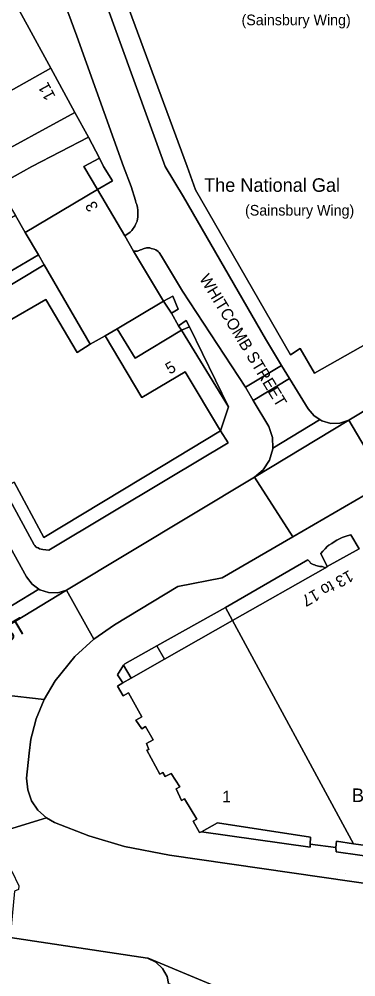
# Model space of a CAD drawing. Extents: x 529240 to 530363, y 179600 to 180767.
# Drawn here: x 529848.9 to 529892.4, y 180395.2 to 180519 of the extents above; entities that cross this region are included whole.
import ezdxf

# ---------------------------------------------------------------- set-up
doc = ezdxf.new("R2010")
doc.units = 0
for name, color, linetype in [('Building', 7, 'Continuous'), ('General surface', 7, 'Continuous'), ('Road Or Track', 7, 'Continuous'), ('Roadside', 7, 'Continuous'), ('Structure', 7, 'Continuous'), ('Unclassified', 7, 'Continuous')]:
    doc.layers.add(name, color=color, linetype=linetype)

msp = doc.modelspace()

# ---------------------------------------------------------------- linework, layer by layer
at = {"layer": 'Building'}
for points in [[(529896.8, 180545.85), (529861.05, 180532.75), (529862.85, 180528.4), (529861.8, 180527.95), (529860.1, 180528.5), (529870.6, 180500), (529871.7, 180496.95), (529883.95, 180475.65), (529885.2, 180476.45), (529887.05, 180473.25), (529895, 180477.75)], [(529860.1, 180528.5), (529870.6, 180500), (529871.7, 180496.95), (529883.95, 180475.65), (529885.2, 180476.45), (529887.05, 180473.25), (529895, 180477.75)], [(529848.7, 180520.6), (529853, 180512.7)], [(529841.25, 180506.1), (529853, 180512.7)], [(529853, 180512.7), (529856.1, 180506.95)], [(529844.4, 180500.6), (529856.1, 180506.95)], [(529856.1, 180506.95), (529857.85, 180503.8)], [(529857.85, 180503.8), (529850.55, 180500), (529846.2, 180497.55)], [(529857.85, 180503.8), (529859.3, 180501.05)], [(529859.05, 180497), (529857.25, 180500), (529859.3, 180501.05)], [(529859.3, 180501.05), (529859.8, 180500), (529860.95, 180498.15), (529859.05, 180497)], [(529859.05, 180497), (529849.7, 180491.45)], [(529862.55, 180491), (529859.05, 180497)], [(529849.7, 180491.45), (529848.45, 180493.65)], [(529844.7, 180491.5), (529847.75, 180486.4), (529851.4, 180488.55)], [(529851.4, 180488.55), (529849.7, 180491.45)], [(529863.7, 180489.05), (529862.55, 180491)], [(529845.15, 180483.1), (529852.15, 180487.25), (529851.4, 180488.55), (529847.75, 180486.4)], [(529852.15, 180487.25), (529851.4, 180488.55)], [(529867.55, 180482.55), (529863.7, 180489.05)], [(529858.1, 180477), (529856.4, 180475.95), (529852.35, 180482.8), (529847.15, 180479.75), (529845.15, 180483.1), (529852.15, 180487.25)], [(529858.1, 180477), (529852.15, 180487.25)], [(529848.25, 180459.15), (529852.1, 180452), (529867.28, 180461.19), (529874.9, 180465.8), (529870.35, 180473.45), (529864.75, 180470.1), (529860, 180478.1), (529858.1, 180477), (529856.4, 180475.95), (529852.35, 180482.8), (529847.15, 180479.75)], [(529867.55, 180482.55), (529861.55, 180479)], [(529868.6, 180481), (529867.55, 180482.55)], [(529869.5, 180479.4), (529868.6, 180481)], [(529869.9, 180478.8), (529869.5, 180479.4)], [(529861.55, 180479), (529860, 180478.1)], [(529869.9, 180478.8), (529863.9, 180475.2), (529861.55, 180479)], [(529875.95, 180468.9), (529869.9, 180478.8)], [(529860, 180478.1), (529858.1, 180477)], [(529874.9, 180465.8), (529870.35, 180473.45), (529864.75, 180470.1), (529860, 180478.1)], [(529874.9, 180465.8), (529875.95, 180468.9)], [(529847.35, 180458.7), (529848.25, 180459.15), (529852.1, 180452), (529867.28, 180461.19), (529874.9, 180465.8)], [(529892.85, 180450.55), (529888.7, 180448.25), (529888.47, 180448.08), (529876.45, 180441.25), (529892.1, 180412.4), (529898.2, 180411.55)], [(529892.85, 180450.55), (529888.7, 180448.25)], [(529888.47, 180448.08), (529876.45, 180441.25)], [(529888.7, 180448.25), (529888.47, 180448.08)], [(529876.45, 180441.25), (529867.7, 180436.25)], [(529892.1, 180412.4), (529876.45, 180441.25)], [(529867.7, 180436.25), (529863.4, 180433.8)], [(529863.4, 180433.8), (529862.3, 180433.2)], [(529862.3, 180433.2), (529861.6, 180432.8), (529862.35, 180431.55), (529863.05, 180431.9), (529864.75, 180428.8), (529864, 180428.4), (529864.75, 180427.25), (529865.25, 180427.55), (529866.2, 180425.85), (529865.35, 180425.35), (529865.65, 180424.6), (529865.4, 180424.5), (529867.1, 180421.4), (529867.45, 180421.6), (529867.75, 180421.1), (529868.55, 180421.5), (529869.65, 180419.75), (529869.2, 180419.5), (529869.9, 180418), (529870.25, 180418.2), (529871.85, 180415.6), (529871.4, 180415.3), (529872.2, 180413.85)], [(529872.45, 180413.95), (529874.55, 180415.1), (529886.55, 180413.25), (529886.5, 180412.35)], [(529872.2, 180413.85), (529872.45, 180413.95)], [(529889.8, 180411.9), (529889.9, 180412.75), (529892.1, 180412.4)], [(529892.1, 180412.4), (529898.2, 180411.55), (529898.4, 180413), (529901.1, 180412.55), (529901, 180411.05), (529902.7, 180410.8), (529902.8, 180412.3), (529904.3, 180412.05)], [(529886.5, 180412.35), (529889.8, 180411.9)]]:
    msp.add_lwpolyline(points, dxfattribs=at)
for points in [[(529841.25, 180506.1), (529853, 180512.7), (529848.7, 180520.6), (529842.85, 180517.2), (529836.9, 180513.75)], [(529844.4, 180500.6), (529856.1, 180506.95), (529853, 180512.7), (529841.25, 180506.1)], [(529844.75, 180500), (529846.2, 180497.55), (529850.55, 180500), (529857.85, 180503.8), (529856.1, 180506.95), (529844.4, 180500.6)], [(529859.3, 180501.05), (529857.85, 180503.8), (529850.55, 180500), (529846.2, 180497.55), (529847.1, 180495.9), (529848.45, 180493.65), (529849.7, 180491.45), (529859.05, 180497), (529857.25, 180500)], [(529859.3, 180501.05), (529857.25, 180500), (529859.05, 180497), (529860.95, 180498.15), (529859.8, 180500)], [(529849.7, 180491.45), (529851.4, 180488.55), (529852.15, 180487.25), (529858.1, 180477), (529860, 180478.1), (529861.55, 180479), (529867.55, 180482.55), (529863.7, 180489.05), (529862.55, 180491), (529859.05, 180497)], [(529869.9, 180478.8), (529869.5, 180479.4), (529868.6, 180481), (529867.55, 180482.55), (529861.55, 180479), (529863.9, 180475.2)], [(529869.9, 180478.8), (529863.9, 180475.2), (529861.55, 180479), (529860, 180478.1), (529864.75, 180470.1), (529870.35, 180473.45), (529874.9, 180465.8), (529875.95, 180468.9)], [(529872.2, 180413.85), (529872.45, 180413.95), (529874.55, 180415.1), (529886.55, 180413.25), (529886.5, 180412.35), (529889.8, 180411.9), (529889.9, 180412.75), (529892.1, 180412.4), (529876.45, 180441.25), (529867.7, 180436.25), (529863.4, 180433.8), (529862.3, 180433.2), (529861.6, 180432.8), (529862.35, 180431.55), (529863.05, 180431.9), (529864.75, 180428.8), (529864, 180428.4), (529864.75, 180427.25), (529865.25, 180427.55), (529866.2, 180425.85), (529865.35, 180425.35), (529865.65, 180424.6), (529865.4, 180424.5), (529867.1, 180421.4), (529867.45, 180421.6), (529867.75, 180421.1), (529868.55, 180421.5), (529869.65, 180419.75), (529869.2, 180419.5), (529869.9, 180418), (529870.25, 180418.2), (529871.85, 180415.6), (529871.4, 180415.3)], [(529867.7, 180436.25), (529866.7, 180438), (529862.55, 180435.65), (529862.4, 180435.5), (529863.4, 180433.8)]]:
    msp.add_lwpolyline(points, close=True, dxfattribs=at)
at = {"layer": 'General surface'}
for points in [[(529844.7, 180491.5), (529847.75, 180486.4), (529851.4, 180488.55), (529849.7, 180491.45), (529848.45, 180493.65)], [(529858.1, 180477), (529852.15, 180487.25), (529845.15, 180483.1), (529847.15, 180479.75), (529852.35, 180482.8), (529856.4, 180475.95)], [(529867.55, 180482.55), (529868.6, 180481), (529869.45, 180481.55), (529868.75, 180483.2)], [(529869.9, 180478.8), (529870.9, 180479.25), (529870.5, 180480.05), (529869.5, 180479.4)], [(529875.95, 180468.9), (529870.9, 180479.25), (529869.9, 180478.8)], [(529846.9, 180458.4), (529850.85, 180451.05), (529850.95, 180450.95), (529851.05, 180450.8), (529851.2, 180450.7), (529851.35, 180450.65), (529851.55, 180450.55), (529851.95, 180450.45), (529852.75, 180450.35), (529868.19, 180459.62), (529875.9, 180464.25), (529874.9, 180465.8), (529867.28, 180461.19), (529852.1, 180452), (529848.25, 180459.15), (529847.35, 180458.7)], [(529888.7, 180448.25), (529892.85, 180450.55), (529891.75, 180452.35), (529891.3, 180452.2), (529890.9, 180452.1), (529890.65, 180452), (529890.3, 180451.85), (529889.95, 180451.65), (529889.75, 180451.55), (529889.3, 180451.25), (529888.9, 180451), (529888.7, 180450.85), (529888.45, 180450.55), (529888.15, 180450.25), (529887.9, 180449.95)], [(529888.47, 180448.08), (529888.05, 180448.25), (529887.75, 180448.25), (529887.4, 180448.35), (529887.25, 180448.4), (529887.05, 180448.45), (529886.9, 180448.5), (529886.7, 180448.6), (529886.55, 180448.7), (529886.45, 180448.85), (529886.2, 180449.1), (529875.55, 180442.95), (529876.45, 180441.25)], [(529867.7, 180436.25), (529876.45, 180441.25), (529875.55, 180442.95), (529866.7, 180438)], [(529863.4, 180433.8), (529862.4, 180435.5), (529861.6, 180434.25), (529862.3, 180433.2)], [(529886.5, 180412.35), (529886.55, 180413.25), (529874.55, 180415.1), (529872.45, 180413.95), (529886.5, 180411.95)], [(529903.95, 180409.4), (529904.3, 180412.05), (529902.8, 180412.3), (529902.7, 180410.8), (529901, 180411.05), (529901.1, 180412.55), (529898.4, 180413), (529898.2, 180411.55), (529892.1, 180412.4), (529889.9, 180412.75), (529889.8, 180411.9), (529889.85, 180411.35), (529892.9, 180410.93)]]:
    msp.add_lwpolyline(points, close=True, dxfattribs=at)
at = {"layer": 'Road Or Track'}
for points in [[(529882.81, 180474.27), (529880.73, 180477.69), (529870.14, 180496.05), (529867.75, 180500), (529859.85, 180521.9), (529856.85, 180530.3), (529856.15, 180532.35), (529856.15, 180533.35)], [(529851.27, 180530.29), (529851.7, 180529.3), (529852.95, 180526.25), (529854.05, 180523.2), (529855.2, 180520), (529856.35, 180516.85), (529862.4, 180500), (529863.4, 180497.4), (529863.95, 180495.6), (529864, 180495.35), (529864.1, 180495.05), (529864.2, 180494.7), (529864.25, 180494.35), (529864.25, 180493.45), (529864.2, 180493.2), (529864.15, 180492.9), (529863.95, 180492.5), (529863.85, 180492.25), (529863.55, 180491.85), (529863.45, 180491.7), (529863.25, 180491.5), (529862.55, 180491)], [(529855.2, 180520), (529856.35, 180516.85), (529862.4, 180500), (529863.4, 180497.4), (529863.95, 180495.6), (529864, 180495.35), (529864.1, 180495.05), (529864.2, 180494.7), (529864.25, 180494.35), (529864.25, 180493.45), (529864.2, 180493.2), (529864.15, 180492.9), (529863.95, 180492.5), (529863.85, 180492.25), (529863.55, 180491.85), (529863.45, 180491.7), (529863.25, 180491.5), (529862.55, 180491), (529863.7, 180489.05), (529864.2, 180489.05), (529864.6, 180489.2), (529864.75, 180489.25), (529864.95, 180489.35), (529865.35, 180489.45), (529865.8, 180489.45), (529865.95, 180489.4), (529866.35, 180489.3), (529866.55, 180489.2), (529866.85, 180489), (529867, 180488.85), (529867.3, 180488.4), (529870, 180483.88), (529878.13, 180471.44), (529882.79, 180474.26), (529882.81, 180474.27), (529880.73, 180477.69), (529870.14, 180496.05), (529867.75, 180500), (529859.85, 180521.9)], [(529878.13, 180471.44), (529870, 180483.88), (529867.3, 180488.4), (529867, 180488.85), (529866.85, 180489), (529866.55, 180489.2), (529866.35, 180489.3), (529865.95, 180489.4), (529865.8, 180489.45), (529865.35, 180489.45), (529864.95, 180489.35), (529864.75, 180489.25), (529864.6, 180489.2), (529864.2, 180489.05), (529863.7, 180489.05)], [(529967.94, 180400.68), (529966.5, 180402.2), (529965.4, 180403.98), (529964.22, 180406.72), (529963.83, 180407.62), (529962.41, 180411.89), (529951.02, 180451.97), (529946.55, 180467.85), (529945.63, 180470.39), (529944.35, 180472.76), (529942.73, 180474.92), (529940.82, 180476.82), (529938.65, 180478.43), (529936.27, 180479.7), (529933.73, 180480.61), (529931.09, 180481.15), (529927.62, 180481.26), (529922.85, 180480.77), (529918.13, 180479.89), (529913.5, 180478.62), (529908.99, 180476.97), (529904.64, 180474.96), (529901.15, 180473.01), (529891.48, 180467.19)], [(529878.13, 180471.44), (529882.79, 180474.26), (529882.81, 180474.27)], [(529882.81, 180474.27), (529883.85, 180472.56)], [(529879.16, 180469.72), (529883.83, 180472.55), (529883.85, 180472.56)], [(529883.85, 180472.56), (529886.23, 180468.65), (529887, 180467.73), (529887.74, 180467.25)], [(529901.15, 180473.01), (529891.48, 180467.19), (529896.28, 180459.09)], [(529878.13, 180471.44), (529879.16, 180469.72)], [(529879.16, 180469.72), (529881.16, 180466.37), (529881.64, 180464.95), (529881.67, 180463.58)], [(529879.29, 180459.81), (529891.48, 180467.19)], [(529881.67, 180463.58), (529887.71, 180467.23), (529887.74, 180467.25)], [(529891.48, 180467.19), (529890.35, 180466.8), (529889.16, 180466.76), (529888, 180467.09), (529887.74, 180467.25)], [(529881.67, 180463.58), (529881.67, 180463.46), (529881.26, 180462.02), (529880.44, 180460.77), (529879.29, 180459.81)], [(529879.29, 180459.81), (529855.04, 180445.19)], [(529896.28, 180459.09), (529884.27, 180452.1)], [(529884.27, 180452.1), (529875.14, 180446.78), (529869.42, 180445.67), (529861.24, 180440.73), (529858.54, 180438.84)], [(529851.45, 180445.33), (529851.1, 180445.58), (529850.59, 180445.95), (529849.86, 180446.9), (529847.74, 180450.75)], [(529841.82, 180437.17), (529855.04, 180445.19)], [(529844.57, 180441.18), (529844.61, 180441.2), (529851.45, 180445.33)], [(529855.04, 180445.19), (529853.89, 180444.86), (529852.7, 180444.88), (529851.56, 180445.25), (529851.45, 180445.33)], [(529858.54, 180438.84), (529856.1, 180436.61), (529853.55, 180433.47), (529852.12, 180431.04)], [(529852.12, 180431.04), (529851.09, 180428.55), (529850.57, 180426.58), (529850.4, 180425.94), (529850.21, 180424.11), (529849.88, 180420.87), (529850.01, 180419.38), (529850.51, 180417.97), (529851.34, 180416.73), (529852.45, 180415.73)], [(529852.45, 180415.73), (529853.46, 180415.16), (529857.93, 180413.41), (529862.53, 180412.05), (529868.32, 180410.91), (529915.75, 180404.08), (529936.88, 180401.04)], [(529847.75, 180400.26), (529865.5, 180397.61)], [(529878.05, 180392.38), (529865.59, 180397.6), (529865.5, 180397.61)], [(529865.5, 180397.61), (529866.57, 180397.08), (529867.44, 180396.25), (529868.02, 180395.21), (529868.21, 180394.33)]]:
    msp.add_lwpolyline(points, dxfattribs=at)
for points in [[(529879.16, 180469.72), (529883.83, 180472.55), (529883.85, 180472.56), (529882.81, 180474.27), (529882.79, 180474.26), (529878.13, 180471.44)], [(529883.85, 180472.56), (529883.83, 180472.55), (529879.16, 180469.72), (529881.16, 180466.37), (529881.64, 180464.95), (529881.67, 180463.58), (529887.71, 180467.23), (529887.74, 180467.25), (529887, 180467.73), (529886.23, 180468.65)], [(529879.29, 180459.81), (529891.48, 180467.19), (529890.35, 180466.8), (529889.16, 180466.76), (529888, 180467.09), (529887.74, 180467.25), (529887.71, 180467.23), (529881.67, 180463.58), (529881.67, 180463.46), (529881.26, 180462.02), (529880.44, 180460.77)], [(529884.27, 180452.1), (529896.28, 180459.09), (529891.48, 180467.19), (529879.29, 180459.81)], [(529858.54, 180438.84), (529861.24, 180440.73), (529869.42, 180445.67), (529875.14, 180446.78), (529884.27, 180452.1), (529879.29, 180459.81), (529855.04, 180445.19)], [(529847.74, 180450.75), (529842.62, 180447.65), (529843.96, 180445.21), (529844.57, 180443.63), (529844.71, 180442.15), (529844.57, 180441.18), (529844.61, 180441.2), (529851.45, 180445.33), (529851.1, 180445.58), (529850.59, 180445.95), (529849.86, 180446.9)], [(529841.82, 180437.17), (529855.04, 180445.19), (529853.89, 180444.86), (529852.7, 180444.88), (529851.56, 180445.25), (529851.45, 180445.33), (529844.61, 180441.2), (529844.57, 180441.18), (529844.49, 180440.67), (529843.9, 180439.29), (529842.99, 180438.1)], [(529855.04, 180445.19), (529841.82, 180437.17), (529846.15, 180432.27), (529846.48, 180432.34), (529846.74, 180432.2), (529846.85, 180431.64), (529852.12, 180431.04), (529853.55, 180433.47), (529856.1, 180436.61), (529858.54, 180438.84)], [(529852.12, 180431.04), (529846.85, 180431.64), (529845.94, 180429.1), (529845.45, 180426.89), (529845.03, 180423.62), (529845.06, 180420.32), (529845.51, 180417.06), (529846.38, 180413.91), (529852.45, 180415.73), (529851.34, 180416.73), (529850.51, 180417.97), (529850.01, 180419.38), (529849.88, 180420.87), (529850.21, 180424.11), (529850.4, 180425.94), (529850.57, 180426.58), (529851.09, 180428.55)], [(529936.88, 180401.04), (529915.75, 180404.08), (529868.32, 180410.91), (529862.53, 180412.05), (529857.93, 180413.41), (529853.46, 180415.16), (529852.45, 180415.73), (529846.38, 180413.91), (529846.36, 180413.54), (529845.88, 180413.25), (529847.53, 180409.14), (529847.95, 180408.85), (529848.85, 180406.97), (529848.84, 180406.5), (529848.33, 180406.26), (529847.75, 180400.26), (529865.5, 180397.61), (529865.59, 180397.6), (529878.05, 180392.38), (529925.17, 180385.6), (529937.44, 180383.91)], [(529875.27, 180391.37), (529875.61, 180391.65), (529876.85, 180392.31), (529878.03, 180392.38), (529878.05, 180392.38), (529865.59, 180397.6), (529865.5, 180397.61), (529866.57, 180397.08), (529867.44, 180396.25), (529868.02, 180395.21), (529868.21, 180394.33), (529868.24, 180394.32)]]:
    msp.add_lwpolyline(points, close=True, dxfattribs=at)
at = {"layer": 'Roadside'}
for points in [[(529895, 180477.75), (529887.05, 180473.25), (529885.2, 180476.45), (529883.95, 180475.65), (529871.7, 180496.95), (529870.6, 180500), (529860.1, 180528.5), (529858.9, 180531.8), (529861.05, 180532.75), (529896.8, 180545.85)], [(529859.85, 180521.9), (529867.75, 180500), (529870.14, 180496.05), (529880.73, 180477.69), (529882.81, 180474.27), (529883.85, 180472.56), (529886.23, 180468.65), (529887, 180467.73), (529887.74, 180467.25), (529888, 180467.09), (529889.16, 180466.76), (529890.35, 180466.8), (529891.48, 180467.19), (529901.15, 180473.01)], [(529848.7, 180520.6), (529853, 180512.7), (529856.1, 180506.95), (529857.85, 180503.8), (529859.3, 180501.05), (529859.8, 180500), (529860.95, 180498.15), (529859.05, 180497), (529862.55, 180491), (529863.25, 180491.5), (529863.45, 180491.7), (529863.55, 180491.85), (529863.85, 180492.25), (529863.95, 180492.5), (529864.15, 180492.9), (529864.2, 180493.2), (529864.25, 180493.45), (529864.25, 180494.35), (529864.2, 180494.7), (529864.1, 180495.05), (529864, 180495.35), (529863.95, 180495.6), (529863.4, 180497.4), (529862.4, 180500), (529856.35, 180516.85), (529855.2, 180520)], [(529847.74, 180450.75), (529849.86, 180446.9), (529850.59, 180445.95), (529851.1, 180445.58), (529851.45, 180445.33), (529851.56, 180445.25), (529852.7, 180444.88), (529853.89, 180444.86), (529855.04, 180445.19), (529879.29, 180459.81), (529880.44, 180460.77), (529881.26, 180462.02), (529881.67, 180463.46), (529881.67, 180463.58), (529881.64, 180464.95), (529881.16, 180466.37), (529879.16, 180469.72), (529878.13, 180471.44), (529870, 180483.88), (529867.3, 180488.4), (529867, 180488.85), (529866.85, 180489), (529866.55, 180489.2), (529866.35, 180489.3), (529865.95, 180489.4), (529865.8, 180489.45), (529865.35, 180489.45), (529864.95, 180489.35), (529864.75, 180489.25), (529864.6, 180489.2), (529864.2, 180489.05), (529863.7, 180489.05), (529867.55, 180482.55), (529868.75, 180483.2), (529869.45, 180481.55), (529868.6, 180481), (529869.5, 180479.4), (529870.5, 180480.05), (529870.9, 180479.25), (529875.95, 180468.9), (529874.9, 180465.8), (529875.9, 180464.25), (529868.19, 180459.62), (529852.75, 180450.35), (529851.95, 180450.45), (529851.55, 180450.55), (529851.35, 180450.65), (529851.2, 180450.7), (529851.05, 180450.8), (529850.95, 180450.95), (529850.85, 180451.05), (529846.9, 180458.4)], [(529896.28, 180459.09), (529884.27, 180452.1), (529875.14, 180446.78), (529869.42, 180445.67), (529861.24, 180440.73), (529858.54, 180438.84), (529856.1, 180436.61), (529853.55, 180433.47), (529852.12, 180431.04), (529851.09, 180428.55), (529850.57, 180426.58), (529850.4, 180425.94), (529850.21, 180424.11), (529849.88, 180420.87), (529850.01, 180419.38), (529850.51, 180417.97), (529851.34, 180416.73), (529852.45, 180415.73), (529853.46, 180415.16), (529857.93, 180413.41), (529862.53, 180412.05), (529868.32, 180410.91), (529915.75, 180404.08)], [(529892.9, 180410.93), (529889.85, 180411.35), (529889.8, 180411.9), (529886.5, 180412.35), (529886.5, 180411.95), (529872.45, 180413.95), (529872.2, 180413.85), (529871.4, 180415.3), (529871.85, 180415.6), (529870.25, 180418.2), (529869.9, 180418), (529869.2, 180419.5), (529869.65, 180419.75), (529868.55, 180421.5), (529867.75, 180421.1), (529867.45, 180421.6), (529867.1, 180421.4), (529865.4, 180424.5), (529865.65, 180424.6), (529865.35, 180425.35), (529866.2, 180425.85), (529865.25, 180427.55), (529864.75, 180427.25), (529864, 180428.4), (529864.75, 180428.8), (529863.05, 180431.9), (529862.35, 180431.55), (529861.6, 180432.8), (529862.3, 180433.2), (529861.6, 180434.25), (529862.4, 180435.5), (529862.55, 180435.65), (529866.7, 180438), (529875.55, 180442.95), (529886.2, 180449.1), (529886.45, 180448.85), (529886.55, 180448.7), (529886.7, 180448.6), (529886.9, 180448.5), (529887.05, 180448.45), (529887.25, 180448.4), (529887.4, 180448.35), (529887.75, 180448.25), (529888.05, 180448.25), (529888.47, 180448.08), (529888.7, 180448.25), (529887.9, 180449.95), (529888.15, 180450.25), (529888.45, 180450.55), (529888.7, 180450.85), (529888.9, 180451), (529889.3, 180451.25), (529889.75, 180451.55), (529889.95, 180451.65), (529890.3, 180451.85), (529890.65, 180452), (529890.9, 180452.1), (529891.3, 180452.2), (529891.75, 180452.35), (529892.85, 180450.55)], [(529868.21, 180394.33), (529868.02, 180395.21), (529867.44, 180396.25), (529866.57, 180397.08), (529865.5, 180397.61), (529847.75, 180400.26), (529834.96, 180402.17), (529828.23, 180400.56), (529816.99, 180401.41), (529810.98, 180404.47), (529808.1, 180403.84), (529806.59, 180403.11), (529804.74, 180402.02), (529802.02, 180400.42), (529798.75, 180398.49), (529792.9, 180394.9)]]:
    msp.add_lwpolyline(points, dxfattribs=at)
at = {"layer": 'Structure'}
for p, q in [((529890.01, 180408.72), (529890.01, 180408.72)), ((529891.01, 180408.55), (529891.01, 180408.55))]:
    msp.add_line(p, q, dxfattribs=at)
at = {"layer": 'Unclassified'}
for points in [[(529868.6, 180481), (529869.45, 180481.55), (529868.75, 180483.2), (529867.55, 180482.55)], [(529870.9, 180479.25), (529870.5, 180480.05), (529869.5, 180479.4)], [(529870.9, 180479.25), (529869.9, 180478.8)], [(529875.95, 180468.9), (529870.9, 180479.25)], [(529891.48, 180467.19), (529896.28, 180459.09)], [(529874.9, 180465.8), (529875.9, 180464.25), (529868.19, 180459.62), (529852.75, 180450.35), (529851.95, 180450.45), (529851.55, 180450.55), (529851.35, 180450.65), (529851.2, 180450.7), (529851.05, 180450.8), (529850.95, 180450.95), (529850.85, 180451.05), (529846.9, 180458.4)], [(529879.29, 180459.81), (529884.27, 180452.1)], [(529892.85, 180450.55), (529891.75, 180452.35), (529891.3, 180452.2), (529890.9, 180452.1), (529890.65, 180452), (529890.3, 180451.85), (529889.95, 180451.65), (529889.75, 180451.55), (529889.3, 180451.25), (529888.9, 180451), (529888.7, 180450.85), (529888.45, 180450.55), (529888.15, 180450.25), (529887.9, 180449.95), (529888.7, 180448.25)], [(529875.55, 180442.95), (529886.2, 180449.1), (529886.45, 180448.85), (529886.55, 180448.7), (529886.7, 180448.6), (529886.9, 180448.5), (529887.05, 180448.45), (529887.25, 180448.4), (529887.4, 180448.35), (529887.75, 180448.25), (529888.05, 180448.25), (529888.47, 180448.08)], [(529858.54, 180438.84), (529855.04, 180445.19)], [(529866.7, 180438), (529875.55, 180442.95)], [(529876.45, 180441.25), (529875.55, 180442.95)], [(529862.4, 180435.5), (529862.55, 180435.65), (529866.7, 180438)], [(529867.7, 180436.25), (529866.7, 180438)], [(529862.3, 180433.2), (529861.6, 180434.25), (529862.4, 180435.5)], [(529863.4, 180433.8), (529862.4, 180435.5)], [(529846.85, 180431.64), (529852.12, 180431.04)], [(529846.38, 180413.91), (529852.45, 180415.73)], [(529886.5, 180412.35), (529886.5, 180411.95), (529872.45, 180413.95)], [(529903.95, 180409.4), (529892.9, 180410.93), (529889.85, 180411.35), (529889.8, 180411.9)]]:
    msp.add_lwpolyline(points, dxfattribs=at)

# ---------------------------------------------------------------- texts
at = {"layer": 'Road Or Track'}
for s, height, rotation, p in [('WHITCOMB STREET', 1.5, 301.2, (529872.13, 180485.51)), ('PALL MALL EAST', 2.125, 30.5, (529829.97, 180428.09))]:
    msp.add_text(s, height=height, rotation=rotation, dxfattribs=at).set_placement(p)
at = {"layer": 'Unclassified'}
for s, height, p in [('(Sainsbury Wing)', 1.375, (529877.64, 180518.26)), ('The National Gal', 1.75, (529872.8, 180496.71)), ('(Sainsbury Wing)', 1.375, (529878.09, 180493.64)), ('1', 1.5, (529875.15, 180417.75)), ('Bank', 1.75, (529891.9, 180417.8))]:
    msp.add_text(s, height=height, dxfattribs=at).set_placement(p)
for s, rotation, p in [('11', 118.3, (529853.65, 180509.05)), ('3', 120.3, (529859.2, 180494.7)), ('5', 30, (529868.35, 180473.05)), ('13 to 17', 209.3, (529891.55, 180447.85))]:
    msp.add_text(s, height=1.5, rotation=rotation, dxfattribs=at).set_placement(p)

doc.saveas('drawing.dxf')
